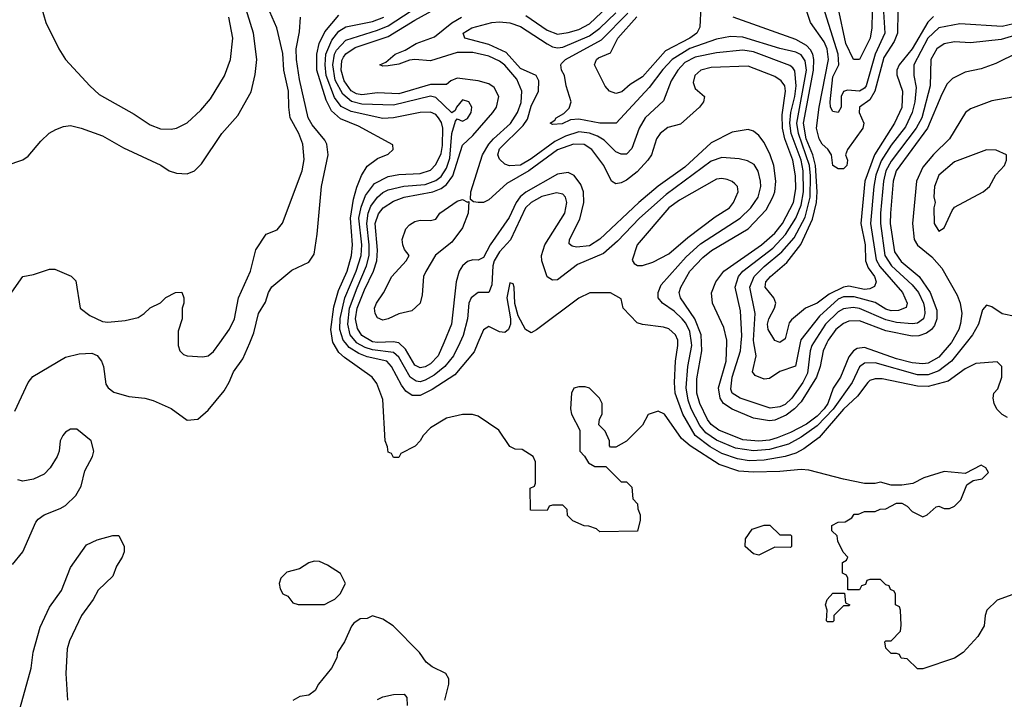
# Model space of a CAD drawing. Header units: inches. Extents: x 1793402 to 1900366, y 320852 to 470679.
# Tile 400 of 604: x 1860578 to 1864298, y 438653 to 441220. Entities that reach past the tile are written whole.
import ezdxf

# ---------------------------------------------------------------- set-up
doc = ezdxf.new("R2010")
doc.units = ezdxf.units.IN
doc.header["$MEASUREMENT"] = 0
doc.layers.add('B8463', color=7, linetype='Continuous')
doc.layers.add('B8464', color=7, linetype='Continuous')

msp = doc.modelspace()

# ---------------------------------------------------------------- linework, layer by layer
at = {"layer": 'B8463', "color": 4}
for points, elevation in [([(1860559.1, 439740.9), (1860609.2, 439850), (1860627.7, 439872.3), (1860750, 439946), (1860802, 439958), (1860850, 439961), (1860870, 439951.3), (1860886, 439930), (1860894.8, 439910), (1860903.5, 439843.5), (1860911.3, 439830), (1860933.7, 439813.7), (1860990, 439796.3), (1861050, 439790.5), (1861082, 439782), (1861150, 439751), (1861210, 439707.3), (1861250, 439711), (1861290, 439744.7), (1861350, 439818), (1861369.3, 439850.7), (1861385.2, 439890), (1861421.2, 439938.8), (1861447, 440000)], 384), ([(1861176.2, 440000), (1861176, 439990), (1861182, 439970), (1861196, 439956), (1861210, 439951), (1861270, 439946.8), (1861290, 439951), (1861310, 439966.8), (1861333.7, 440000)], 388), ([(1864330, 439048.7), (1864270, 439028), (1864232, 438990), (1864224.7, 438970), (1864222, 438930), (1864198, 438890), (1864142, 438830), (1864110, 438809), (1863990, 438768.7), (1863970, 438768.7), (1863930, 438806), (1863908.4, 438808.4), (1863902, 438822), (1863890, 438826), (1863870, 438826), (1863850, 438846), (1863846, 438870), (1863850, 438874), (1863870, 438874), (1863906, 438910), (1863907.3, 438932.7), (1863906, 438990), (1863902, 439002), (1863886, 439010), (1863886, 439050), (1863882, 439062), (1863867.3, 439067.3), (1863862, 439082), (1863850, 439086), (1863830, 439106), (1863790, 439106), (1863778, 439102), (1863772.7, 439087.3), (1863758, 439082), (1863750, 439066), (1863706, 439066), (1863706, 439110), (1863702, 439122), (1863686, 439130), (1863686, 439170), (1863702, 439178), (1863706, 439190), (1863688.4, 439208.4), (1863668, 439250), (1863666, 439270), (1863646, 439290), (1863646, 439310), (1863670, 439322), (1863696.4, 439323.6), (1863722, 439338), (1863730, 439352), (1863747.3, 439352.7), (1863770, 439362), (1863810, 439362), (1863828.4, 439371.6), (1863850, 439372), (1863890, 439394), (1863910, 439394), (1863930, 439382), (1863950, 439362), (1863990, 439342), (1864006, 439350), (1864040.4, 439379.6), (1864050, 439382), (1864070, 439374), (1864090, 439374), (1864110, 439382), (1864133.6, 439406.4), (1864156.4, 439463.6), (1864180.4, 439479.6), (1864213.6, 439486.4), (1864238, 439510), (1864228, 439528), (1864210, 439538), (1864150, 439506), (1864070, 439514), (1863994, 439490), (1863951.6, 439468.4), (1863910, 439462), (1863870, 439462), (1863830, 439473.2), (1863810, 439468.7), (1863770, 439468.7), (1863690, 439484), (1863558.6, 439518.6), (1863530, 439520.9), (1863450, 439513), (1863350, 439510.8), (1863295.2, 439515.2), (1863219.8, 439539.8), (1863110.7, 439610.7), (1863078.2, 439638.2), (1863014, 439730), (1862990, 439742), (1862951.6, 439728.4), (1862931.1, 439688.9), (1862870, 439628), (1862830, 439606), (1862810, 439606), (1862806, 439610), (1862806, 439630), (1862790, 439666), (1862766, 439690), (1862768.4, 439711.6), (1862778, 439730), (1862778, 439770), (1862768, 439790), (1862730, 439828), (1862713.6, 439833.6), (1862690, 439834), (1862671.6, 439828.4), (1862662, 439810), (1862658, 439750), (1862662, 439730), (1862694, 439670), (1862694, 439590), (1862712, 439572), (1862726.4, 439546.4), (1862750, 439532), (1862792, 439532), (1862850, 439474), (1862870, 439474), (1862890, 439454), (1862894, 439410), (1862911.6, 439391.6), (1862912.7, 439372.7), (1862922, 439350), (1862922, 439330), (1862911.6, 439288.4), (1862770, 439286), (1862756.4, 439296.4), (1862727.3, 439307.3), (1862710, 439308), (1862667.3, 439327.3), (1862647.3, 439347.3), (1862646, 439370), (1862630, 439386), (1862590, 439386), (1862578, 439382), (1862570, 439366), (1862507.3, 439367.3), (1862506, 439450), (1862522, 439458), (1862526, 439470), (1862526, 439550), (1862518, 439570), (1862476.4, 439596.4), (1862450, 439598), (1862430, 439608), (1862388, 439670), (1862310, 439722), (1862288.9, 439728.9), (1862250, 439729), (1862190, 439715.3), (1862130, 439678), (1862102, 439650), (1862090.9, 439629.1), (1862071.1, 439608.9), (1862018, 439582), (1862010, 439566), (1861990, 439566), (1861982, 439582), (1861970, 439586), (1861967.3, 439607.3), (1861958, 439630), (1861950, 439786), (1861926.3, 439846.3), (1861909, 439870), (1861804.1, 439944.1), (1861783.3, 439963.3), (1861761.5, 440000)], 376), ([(1862308.7, 440000), (1862294, 439966), (1862221.6, 439878.4), (1862136.5, 439823.5), (1862090, 439800.5), (1862060.7, 439800.7), (1862037, 439817), (1862019.6, 439839.6), (1861982.6, 439910), (1861965.1, 439930), (1861890, 439947), (1861858.8, 439958.8), (1861822.2, 439982.2), (1861808.2, 440000)], 372), ([(1862239.9, 440000), (1862216.5, 439950), (1862183.7, 439910), (1862142.9, 439877.1), (1862110, 439858), (1862090, 439852.3), (1862075.3, 439855.3), (1862053.3, 439870), (1862010, 439946), (1861990, 439963.1), (1861910, 439973.4), (1861882.2, 439982.2), (1861850.6, 440000)], 368), ([(1862179.6, 440000), (1862158.9, 439950), (1862130, 439919.7), (1862110, 439908.4), (1862090, 439905.4), (1862070, 439914.7), (1862035.7, 439975.7), (1862010, 439999.8), (1862008.8, 440000)], 364), ([(1864310, 439717.2), (1864289.4, 439729.4), (1864269.4, 439749.4), (1864259, 439770), (1864255.3, 439790), (1864258, 439810), (1864273.6, 439826.4), (1864288.7, 439870), (1864288, 439910), (1864270, 439928), (1864190, 439921.2), (1864150, 439902), (1864085.1, 439854.9), (1864010, 439834.8), (1863970, 439836), (1863836.4, 439863.6), (1863810, 439864.2), (1863790, 439857.6), (1863781.6, 439850), (1863742.4, 439797.6), (1863690, 439749.6), (1863598, 439642), (1863540.2, 439599.8), (1863510, 439583.1), (1863469.7, 439569.7), (1863390, 439556.2), (1863333.8, 439553.8), (1863290, 439561.8), (1863230, 439581.4), (1863186.2, 439606.2), (1863129.7, 439650), (1863082.4, 439730), (1863054.2, 439810), (1863051, 439850), (1863055.4, 439930), (1863064.5, 439990), (1863064.1, 440000)], 372), ([(1864153.6, 440000), (1864098.7, 439930), (1864050, 439893.3), (1864010, 439878.8), (1863970, 439878.8), (1863810, 439924.4), (1863770, 439923), (1863750, 439909.5), (1863722.3, 439850), (1863651, 439749), (1863590, 439686), (1863530, 439643.1), (1863482.6, 439617.4), (1863410, 439597.1), (1863350, 439591.6), (1863282.1, 439602.1), (1863210, 439631.8), (1863170, 439659.8), (1863146.9, 439686.8), (1863114, 439750), (1863102.8, 439782.8), (1863095.8, 439830), (1863101.4, 439910), (1863116.5, 439990), (1863115.2, 440000)], 368), ([(1864097.1, 440000), (1864050, 439945.7), (1864010, 439922.7), (1863990, 439919.8), (1863950, 439923.5), (1863890, 439939.3), (1863770, 439982.3), (1863741.4, 439978.6), (1863728.4, 439970), (1863710, 439947), (1863678.3, 439870), (1863651, 439829), (1863631, 439770), (1863617.2, 439750), (1863590, 439722.2), (1863550, 439692.8), (1863490, 439661.4), (1863439, 439641), (1863410, 439632.4), (1863370, 439628), (1863310, 439632.9), (1863219.6, 439670), (1863190.6, 439690.6), (1863176.8, 439710), (1863146.8, 439770), (1863135.5, 439810), (1863136.3, 439863.7), (1863155.1, 439970), (1863153.4, 440000)], 364), ([(1863627, 440000), (1863613.1, 439970), (1863602.4, 439910), (1863588.3, 439870), (1863530, 439776.4), (1863505.2, 439750), (1863473.4, 439726.6), (1863430, 439707.2), (1863410, 439704.8), (1863350, 439715.1), (1863268.9, 439748.9), (1863236.9, 439770), (1863223.9, 439790), (1863218.2, 439830), (1863247.3, 439930), (1863249.4, 440000)], 356), ([(1863576.8, 440000), (1863570.2, 439990), (1863563.6, 439970), (1863554.5, 439885.5), (1863536.1, 439850), (1863494.6, 439790), (1863470, 439767.3), (1863450, 439757.4), (1863412.9, 439752.9), (1863299.3, 439790), (1863270, 439809.6), (1863264.7, 439824.7), (1863268.9, 439870), (1863300.4, 439970), (1863303.2, 440000)], 352), ([(1863526.9, 440000), (1863508.3, 439911.7), (1863450, 439891.5), (1863410, 439864.5), (1863390, 439862), (1863356.2, 439876.2), (1863346, 439890), (1863360.5, 439950), (1863351.5, 440000)], 348), ([(1860550, 439162.8), (1860589.2, 439210), (1860638, 439322), (1860646.8, 439333.2), (1860669.5, 439350.5), (1860730, 439373.4), (1860750, 439385.5), (1860790, 439422.8), (1860810, 439458), (1860824.1, 439515.9), (1860853.2, 439570), (1860857.2, 439590), (1860848, 439630), (1860792.9, 439672.9), (1860770, 439674), (1860750, 439662), (1860741, 439650), (1860731, 439630), (1860726.8, 439590), (1860718.8, 439570), (1860692.8, 439527.2), (1860670, 439504), (1860630, 439484), (1860590, 439477.2), (1860570, 439482)], 384), ([(1860579.6, 438620.4), (1860621.3, 438770), (1860628.3, 438831.7), (1860654.9, 438925.1), (1860690, 439001), (1860735.6, 439064.4), (1860770, 439151.3), (1860830, 439236), (1860870, 439256), (1860930, 439271.3), (1860951.6, 439271.6), (1860972, 439230), (1860972, 439210), (1860964.7, 439190), (1860943.5, 439156.5), (1860930, 439118), (1860874.4, 439065.6), (1860854.8, 439030), (1860810.5, 438969.5), (1860765.5, 438874.5), (1860756.7, 438843.3), (1860752.4, 438750), (1860757.6, 438650)], 376), ([(1862184, 438650), (1862199, 438710), (1862199, 438730), (1862188, 438750), (1862136, 438776), (1862113.2, 438793.2), (1862088.7, 438830), (1861988.7, 438930), (1861950, 438955.3), (1861910, 438968), (1861890, 438958), (1861863.6, 438956.4), (1861839.6, 438940.4), (1861831.1, 438928.9), (1861804.7, 438870), (1861778, 438830), (1861776, 438810), (1861756, 438770), (1861706, 438710), (1861694, 438686), (1861670, 438668.7), (1861636, 438664), (1861610, 438648.7)], 384), ([(1861930, 438652), (1861950, 438662), (1861990, 438671.3), (1862030, 438672), (1862039.6, 438659.6), (1862042, 438630)], 384)]:
    msp.add_lwpolyline(points, dxfattribs=dict(at, elevation=elevation))
for points, elevation in [([(1863450, 439274), (1863490, 439274), (1863494, 439270), (1863494, 439230), (1863490, 439226), (1863430, 439228), (1863390, 439208), (1863370, 439198), (1863350, 439202), (1863318, 439230), (1863320.4, 439259.6), (1863344.7, 439295.3), (1863390, 439311.3), (1863411.1, 439311.1)], 376), ([(1861690, 439175.3), (1861670, 439168.7), (1861634.4, 439145.6), (1861586.4, 439133.6), (1861564.7, 439110), (1861558, 439090), (1861562, 439070), (1861571.6, 439051.6), (1861590, 439042), (1861610, 439018), (1861630, 439011.3), (1861728.9, 439011.1), (1861750, 439022), (1861768.4, 439031.6), (1861788.4, 439051.6), (1861808, 439090), (1861790, 439128), (1861740.2, 439160.2), (1861710, 439174)], 384), ([(1863630, 438946), (1863626, 438950), (1863628, 438990), (1863622, 439010), (1863628, 439030), (1863650, 439054), (1863694, 439054), (1863698, 439018), (1863714, 439010), (1863710, 439006), (1863690, 439006), (1863654, 438970), (1863654, 438950), (1863650, 438946)], 376)]:
    msp.add_lwpolyline(points, close=True, dxfattribs=dict(at, elevation=elevation))
at = {"layer": 'B8464', "color": 4}
for points, elevation in [([(1862008.8, 440000), (1861990, 440003.8), (1861930, 440000.7), (1861910, 440004), (1861870, 440027.6), (1861853.4, 440053.4), (1861846.1, 440090), (1861852, 440130), (1861879.8, 440200.2), (1861914, 440270), (1861926.6, 440310), (1861929.8, 440350), (1861920.3, 440450), (1861932.9, 440487.1), (1861950.6, 440509.4), (1861990, 440535.2), (1862030.7, 440549.3), (1862138, 440570), (1862170, 440582.6), (1862190, 440597.3), (1862214, 440630), (1862250, 440746), (1862290, 440782.6), (1862365.1, 440870), (1862378.9, 440890), (1862387.8, 440930), (1862370, 440964.5), (1862350, 440978), (1862310, 440989.7), (1862230, 440999.6), (1862206.8, 440990), (1862190, 440976), (1862130, 440976.1), (1862010, 440940.3), (1861930, 440943.5), (1861870, 440936.2), (1861850, 440940.7), (1861830, 440952), (1861803.2, 440990), (1861791.6, 441030), (1861794.3, 441065.7), (1861800.9, 441079.1), (1861810, 441091.5), (1861844.7, 441115.3), (1861970, 441157.2), (1862070, 441218.6), (1862283.3, 441336.7)], 364), ([(1860526, 440670), (1860590, 440691.3), (1860610, 440704.7), (1860658, 440762), (1860688.9, 440791.1), (1860714.6, 440805.4), (1860743.1, 440816.9), (1860770, 440821), (1860810, 440811), (1860890, 440781), (1860970, 440736), (1861110.5, 440670.5), (1861142, 440650), (1861170, 440641), (1861210, 440638), (1861238, 440650), (1861264.7, 440675.3), (1861341.2, 440790), (1861402, 440858), (1861452.5, 440947.5), (1861467.2, 441012.8), (1861474, 441070), (1861460.7, 441170), (1861420.1, 441300.1)], 392), ([(1860650, 441302), (1860676, 441210), (1860726, 441110), (1860750.8, 441070), (1860842.8, 440970), (1860878, 440938), (1861010, 440864), (1861070, 440822.8), (1861110, 440807.7), (1861150, 440807.3), (1861170, 440810.8), (1861210, 440830.7), (1861262, 440878), (1861298.3, 440921.7), (1861351.3, 441008.7), (1861373.6, 441070), (1861382.4, 441150), (1861367.3, 441230)], 396), ([(1861333.7, 440000), (1861370, 440050.8), (1861389.6, 440090), (1861403.7, 440170), (1861449.4, 440270), (1861469.3, 440350.7), (1861508.7, 440410), (1861550, 440426.8), (1861570, 440452), (1861644.5, 440650), (1861651.9, 440691.9), (1861647, 440750), (1861631.6, 440790), (1861599.5, 440850), (1861594, 440890), (1861593.3, 440950), (1861575.8, 441030), (1861572.2, 441092.2), (1861549.4, 441190), (1861505.1, 441290)], 388), ([(1861850.6, 440000), (1861850, 440000.3), (1861826.2, 440030), (1861816.8, 440070), (1861824.1, 440130), (1861852.1, 440207.9), (1861888.2, 440290), (1861898.3, 440330), (1861898.4, 440370), (1861889.1, 440450.9), (1861894.2, 440490), (1861904.7, 440515.3), (1861930, 440550.3), (1861950, 440567.4), (1861970, 440577.3), (1862028.9, 440591.1), (1862110, 440597.2), (1862150, 440612.6), (1862170, 440627.7), (1862190, 440659.3), (1862202.4, 440697.6), (1862209.8, 440790.2), (1862223.6, 440836.4), (1862230, 440846), (1862250, 440837.3), (1862270, 440847.3), (1862283.7, 440870), (1862286, 440890), (1862274, 440910), (1862250, 440917), (1862227.3, 440890), (1862222.8, 440877.2), (1862210, 440869), (1862150, 440926.6), (1862130, 440930.9), (1861990, 440898), (1861870, 440901.5), (1861831.2, 440911.2), (1861798.4, 440938.4), (1861770, 440992), (1861761, 441050), (1861766.5, 441090), (1861774.5, 441105.5), (1861810, 441143.6), (1861930, 441180.7), (1861970, 441197.6), (1862110.7, 441289.3)], 368), ([(1862490, 441236.1), (1862570, 441180.9), (1862610, 441166.3), (1862650, 441171.4), (1862690, 441183.9), (1862730, 441204.4), (1862821, 441290)], 356), ([(1863841.3, 441250), (1863846.7, 441170), (1863810.2, 441090), (1863775.5, 440970), (1863770, 440961.3), (1863750, 440949.8), (1863705.7, 440954.3), (1863690.4, 440949.6), (1863681.6, 440930), (1863680.7, 440890), (1863670, 440869.2), (1863650, 440873.2), (1863640.7, 440890), (1863639.6, 440910), (1863650, 441004.7), (1863672.8, 441050), (1863669.8, 441090), (1863606.6, 441290)], 332), ([(1863303.2, 440000), (1863305.6, 440025.6), (1863301, 440121), (1863280.5, 440210), (1863293, 440250), (1863309.7, 440270), (1863422.7, 440357.3), (1863470.5, 440409.5), (1863509.8, 440470), (1863530, 440519.1), (1863539.1, 440570), (1863538.1, 440650), (1863529.8, 440690), (1863492.6, 440790), (1863487.1, 440830), (1863490.5, 440869.5), (1863506.5, 440930), (1863511.4, 440970), (1863506.7, 441026.7), (1863498.2, 441038.2), (1863487, 441047), (1863350, 441098.5), (1863310, 441105.7), (1863210, 441095.6), (1863130, 441078.7), (1863090, 441058.3), (1863063.7, 441030), (1863038.7, 440990), (1863010, 440914), (1862940.5, 440850), (1862917.6, 440810), (1862890, 440733.2), (1862870, 440712.3), (1862850, 440711.8), (1862830, 440720.7), (1862785.6, 440765.6), (1862760.3, 440780.3), (1862730, 440791.8), (1862690, 440797.2), (1862639.3, 440780.7), (1862599.8, 440760.2), (1862510, 440694.5), (1862470, 440671.1), (1862427.9, 440667.9), (1862410, 440675.1), (1862390, 440694), (1862383.6, 440710), (1862390, 440733), (1862479.3, 440820.7), (1862496, 440844), (1862510, 440894), (1862538, 440950), (1862539.3, 440990), (1862529.5, 441009.5), (1862470, 441036.3), (1862416, 441096), (1862350, 441126.2), (1862259, 441150), (1862253.2, 441170), (1862285.2, 441190), (1862362, 441210), (1862390, 441212.7), (1862430, 441208.9), (1862470, 441194.6), (1862570, 441128.9), (1862590, 441118.3), (1862610, 441114.3), (1862630, 441116.5), (1862730, 441159.1), (1862770, 441188.9), (1862830, 441246.3)], 352), ([(1863351.5, 440000), (1863349.8, 440009.8), (1863356.8, 440110), (1863335.6, 440210), (1863352.4, 440250), (1863390, 440287.7), (1863457.2, 440342.8), (1863503.1, 440396.9), (1863545.4, 440474.6), (1863564.7, 440550), (1863565.6, 440630), (1863561.1, 440670), (1863519.6, 440790), (1863513.7, 440830), (1863550.6, 441030), (1863545.4, 441065.4), (1863530, 441088), (1863510, 441097.3), (1863450, 441111.1), (1863310, 441154.8), (1863263.1, 441156.9), (1863210, 441146.9), (1863110, 441111.7), (1863042.6, 441070), (1863007.3, 441032.7), (1862956.4, 440963.6), (1862830.5, 440829.5), (1862770, 440829.7), (1862690, 440845.1), (1862658.4, 440841.6), (1862627.5, 440827.5), (1862590, 440824), (1862582, 440830), (1862599.3, 440840.7), (1862604, 440850), (1862634, 440866), (1862653.3, 440886.7), (1862661.6, 440910), (1862642.6, 440970), (1862635.4, 441010), (1862624.7, 441030), (1862621.6, 441050), (1862624.9, 441055.1), (1862639.5, 441070), (1862776.1, 441143.9), (1862875.4, 441244.6)], 348), ([(1863150.4, 441270), (1863147.5, 441192.5), (1863135.8, 441170), (1863110, 441151.1), (1863017.8, 441102.2), (1862930, 441004.7), (1862884.6, 440975.4), (1862852.4, 440947.6), (1862830, 440942), (1862805.6, 440950), (1862789.8, 440969.8), (1862749.7, 441049.7), (1862757, 441070), (1862763.9, 441076.1), (1862810, 441095.5), (1862836.8, 441150), (1862908.6, 441231.4)], 344), ([(1863895.3, 441250), (1863894.3, 441170), (1863881.7, 441138.3), (1863842.9, 441077.1), (1863808.2, 440950), (1863790, 440917.6), (1863750.4, 440889.6), (1863748.9, 440870), (1863767.4, 440830), (1863763.1, 440810), (1863705.5, 440730), (1863697.3, 440710), (1863704.7, 440690), (1863702.8, 440670), (1863690, 440657.2), (1863670, 440657.2), (1863650, 440669), (1863644.7, 440710), (1863631.2, 440731.2), (1863610, 440749.7), (1863598.2, 440770), (1863588.6, 440810), (1863598, 440890), (1863633.6, 441070), (1863627.8, 441110), (1863616.7, 441136.7), (1863565.1, 441210), (1863545.6, 441270)], 336), ([(1863798.6, 441250), (1863796.9, 441190), (1863790.3, 441150), (1863750, 441069.4), (1863727.3, 441070), (1863698.5, 441130), (1863670, 441266.6)], 328), ([(1861447, 440000), (1861462.7, 440037.3), (1861479.3, 440110), (1861506.3, 440153.7), (1861517.2, 440190), (1861530, 440211.3), (1861606.3, 440273.7), (1861670, 440304.7), (1861690, 440334), (1861702, 440410), (1861717.6, 440590), (1861743.6, 440710), (1861737.6, 440750), (1861730, 440765.2), (1861683.1, 440823.1), (1861667.1, 440850), (1861634.4, 440994.4), (1861623.1, 441070), (1861622.7, 441110), (1861634.7, 441174.7), (1861638.4, 441230)], 384), ([(1861761.5, 440000), (1861760.9, 440000.9), (1861753.5, 440050), (1861763.8, 440136.2), (1861782.4, 440197.6), (1861814.4, 440270), (1861831.7, 440330), (1861834.8, 440370), (1861826.8, 440470), (1861838.2, 440541.8), (1861851.7, 440588.3), (1861868.6, 440631.4), (1861890, 440667.3), (1861930, 440696), (1861970, 440712), (1861988, 440730), (1861987.3, 440747.3), (1861857.6, 440817.6), (1861790, 440846.4), (1861755.5, 440875.5), (1861735.9, 440915.9), (1861700.3, 441030), (1861699.8, 441090), (1861709.2, 441130.8), (1861730, 441174), (1861782.8, 441237.2)], 376), ([(1861808.2, 440000), (1861800.3, 440010), (1861787.4, 440050), (1861788.6, 440091.4), (1861806.6, 440170), (1861848.2, 440270), (1861867.3, 440330), (1861869.8, 440370), (1861859.5, 440470), (1861867.9, 440512.1), (1861884.3, 440555.7), (1861918.4, 440601.6), (1861970, 440627.6), (1862010, 440636), (1862090, 440639.6), (1862130, 440652.2), (1862150, 440673), (1862170, 440714.8), (1862175, 440745), (1862176.2, 440810), (1862171.4, 440831.4), (1862159.7, 440850), (1862150, 440861.6), (1862130, 440871.5), (1862090, 440869.7), (1861990, 440849.7), (1861950, 440847.3), (1861830, 440873.6), (1861792, 440892), (1861766.4, 440926.4), (1861735.2, 441010), (1861731.3, 441050), (1861733.8, 441090), (1861756.8, 441143.2), (1861783.1, 441176.9), (1861810, 441194), (1861910, 441213), (1861953.3, 441230)], 372), ([(1863249.4, 440000), (1863249.7, 440010), (1863237.8, 440057.8), (1863195.6, 440150), (1863191.7, 440188.3), (1863207.8, 440230), (1863237.6, 440270), (1863379.7, 440370), (1863430, 440414.3), (1863459.8, 440450), (1863501.1, 440530), (1863510, 440582), (1863509, 440630), (1863498.2, 440690), (1863469, 440770), (1863459.8, 440810), (1863458.6, 440861.4), (1863470.9, 440950), (1863467.8, 440970), (1863454, 440990), (1863430, 441006.3), (1863330, 441044.2), (1863190, 441039.6), (1863151, 441030), (1863128, 441010), (1863122.5, 440982.5), (1863130, 440961), (1863164.7, 440930), (1863161, 440910), (1863146, 440890), (1863073.8, 440826.2), (1863026.9, 440813.1), (1862997.3, 440790), (1862983, 440770), (1862964.4, 440710), (1862950.4, 440690), (1862910, 440646), (1862870, 440613.6), (1862850, 440603.6), (1862830, 440600.9), (1862814, 440610), (1862784.7, 440670), (1862739.6, 440730), (1862710, 440748.3), (1862670, 440749.8), (1862610, 440728.8), (1862500.9, 440650), (1862418.3, 440601.7), (1862350, 440539.6), (1862330, 440529.6), (1862309.5, 440529.5), (1862292.5, 440532.5), (1862281.2, 440541.2), (1862281.6, 440570), (1862325.8, 440710), (1862349.8, 440750), (1862367.6, 440770), (1862431.7, 440828.3), (1862457.8, 440870), (1862472.7, 440907.3), (1862475.3, 440950), (1862455.5, 440995.5), (1862410, 441048.6), (1862390, 441063.9), (1862350, 441082), (1862290, 441095.8), (1862230, 441096.4), (1862130, 441065.4), (1862070, 441069.6), (1862050, 441067.3), (1862010, 441052.3), (1861970, 441046), (1861950, 441045.2), (1861938, 441050), (1861960.4, 441059.6), (1861996, 441090), (1862034.3, 441105.7), (1862075.1, 441130), (1862144.2, 441155.8), (1862210, 441208.8), (1862247, 441230)], 356), ([(1864030, 441232.4), (1864008.6, 441211.4), (1863950, 441109.7), (1863900.7, 441050), (1863891.4, 441030), (1863891.5, 441011.5), (1863912.7, 440950), (1863910, 440889), (1863883.1, 440830), (1863807.5, 440710), (1863771.1, 440610), (1863755.6, 440450), (1863772, 440370), (1863773.2, 440310), (1863783.4, 440283.4), (1863807.4, 440250), (1863813.7, 440230), (1863807.2, 440212.8), (1863790, 440203.5), (1863770, 440200.9), (1863710, 440213.1), (1863690, 440209.8), (1863636.3, 440183.7), (1863590, 440149.7), (1863546.8, 440130), (1863493, 440087), (1863484.7, 440075.3), (1863470, 440015.3), (1863450, 440000.9), (1863430, 440009), (1863406, 440050), (1863403.5, 440070), (1863408, 440090), (1863429.5, 440130), (1863434, 440150), (1863426.6, 440170), (1863394, 440210), (1863396.9, 440230), (1863414, 440250), (1863476.4, 440303.6), (1863528.5, 440371.5), (1863573.4, 440466.6), (1863588.5, 440530), (1863590.6, 440570), (1863584.3, 440670), (1863573.6, 440710), (1863549.3, 440770), (1863539.2, 440830), (1863576.9, 441030), (1863578.4, 441070), (1863574.6, 441090), (1863565.9, 441105.9), (1863550, 441122.7), (1863510, 441146), (1863273.2, 441230)], 344), ([(1864374.7, 441214.7), (1864290, 441194.4), (1864130, 441204.4), (1864050.8, 441190), (1864008.2, 441150), (1863956, 441050), (1863955.3, 441010), (1863964.6, 440964.6), (1863959.1, 440910), (1863949.2, 440870), (1863923.8, 440816.2), (1863870, 440746.6), (1863832.6, 440687.4), (1863812.6, 440632.6), (1863804.1, 440590), (1863792.1, 440450), (1863813.2, 440313.2), (1863827.5, 440287.5), (1863912.4, 440190), (1863930.4, 440150), (1863926.8, 440133.2), (1863898, 440122), (1863870, 440120.4), (1863850, 440127.3), (1863810, 440152.6), (1863730, 440174), (1863690, 440173.3), (1863670, 440164.5), (1863599.6, 440100.4), (1863529.2, 440010.8), (1863526.9, 440000)], 348), ([(1864370, 441170.9), (1864285.6, 441145.6), (1864170, 441132.7), (1864110, 441136.2), (1864070, 441129.5), (1864043, 441110), (1864020.3, 441070), (1864016.9, 440970), (1863985.8, 440850), (1863964.7, 440810), (1863870, 440685.4), (1863850.2, 440650), (1863841.5, 440610), (1863830.2, 440490), (1863830.2, 440450), (1863846.2, 440330), (1863871.5, 440290), (1863950, 440218.9), (1863973.6, 440190), (1863992.4, 440150), (1863996.1, 440130), (1863997.7, 440110), (1863991.7, 440090), (1863970, 440074), (1863950, 440070.9), (1863890, 440076.8), (1863850, 440086), (1863750, 440129.8), (1863727.1, 440132.9), (1863690, 440128.3), (1863670, 440116.4), (1863622.3, 440070), (1863576.8, 440000)], 352), ([(1864350, 441096.2), (1864265.1, 441054.9), (1864210, 441034.7), (1864150, 441021.6), (1864101.7, 440998.3), (1864082.2, 440977.8), (1864061.1, 440938.9), (1864008, 440810), (1863889.2, 440650), (1863878.2, 440610), (1863867.5, 440490), (1863866.7, 440450), (1863883.2, 440343.2), (1863907.4, 440307.4), (1863975.6, 440250), (1864018, 440190), (1864043, 440123), (1864043.2, 440090), (1864034.3, 440065.7), (1864023.1, 440050), (1864003.8, 440036.2), (1863974.4, 440025.6), (1863950, 440024.4), (1863850, 440044.8), (1863750, 440082.3), (1863710, 440081.7), (1863690, 440072.6), (1863661.1, 440050), (1863631.6, 440010), (1863627, 440000)], 356), ([(1864330, 440927.6), (1864250, 440914), (1864170, 440883.7), (1864150.8, 440870), (1864090.4, 440770), (1864030, 440711.2), (1863990, 440663.6), (1863965.5, 440610), (1863950.3, 440450), (1863957.4, 440390), (1863970, 440368.7), (1864024.3, 440324.3), (1864061.3, 440281.3), (1864119.1, 440179.1), (1864130.3, 440150), (1864137.4, 440110), (1864132.2, 440072.2), (1864126.3, 440050), (1864098.5, 440001.5), (1864097.1, 440000)], 364), ([(1863153.4, 440000), (1863151.7, 440030), (1863127.8, 440090), (1863074.7, 440170), (1863069.7, 440190), (1863075.1, 440210), (1863109.7, 440270), (1863158, 440322), (1863191.4, 440348.6), (1863329.8, 440430.2), (1863398, 440502), (1863423.5, 440550), (1863430.9, 440570), (1863434.5, 440610), (1863426.2, 440670), (1863413.3, 440710), (1863390, 440756), (1863370, 440782.7), (1863350, 440799.3), (1863330, 440806), (1863270, 440795.6), (1863190, 440754.7), (1863090, 440663.5), (1862990, 440591.1), (1862917, 440530), (1862770, 440391.6), (1862730, 440366.6), (1862681.3, 440361.3), (1862664.8, 440364.8), (1862654, 440374), (1862655.1, 440390), (1862693.3, 440466.7), (1862708.4, 440530), (1862708.3, 440570), (1862697.4, 440597.4), (1862672, 440632), (1862650, 440643), (1862610, 440636.4), (1862490, 440568.7), (1862468.9, 440551.1), (1862453.6, 440530), (1862427, 440473), (1862355.6, 440370), (1862330, 440322), (1862310, 440311.8), (1862290, 440313.3), (1862270, 440307), (1862250.6, 440290), (1862238, 440270), (1862226.4, 440230), (1862208.7, 440070), (1862179.6, 440000)], 364), ([(1863115.2, 440000), (1863110, 440042.7), (1863094, 440074), (1863080.5, 440090), (1863050, 440118.9), (1863006.6, 440150), (1862989.5, 440170), (1862989.5, 440190), (1863001.5, 440218.6), (1863095.9, 440324.1), (1863150, 440373.1), (1863299.6, 440470), (1863340.5, 440510), (1863368, 440550), (1863377.4, 440590), (1863376.3, 440610), (1863368, 440648), (1863353.1, 440673.1), (1863327.6, 440687.6), (1863295.3, 440695.3), (1863230, 440699.6), (1863190, 440685.6), (1863020.3, 440559.7), (1862918.7, 440470), (1862836.5, 440383.5), (1862782.7, 440337.3), (1862684.9, 440295.1), (1862610, 440238), (1862590, 440236), (1862570, 440249), (1862549.7, 440309.7), (1862549.6, 440330), (1862561.6, 440370), (1862637.6, 440490), (1862644.5, 440530), (1862639.3, 440550), (1862630, 440561.2), (1862606, 440566), (1862550, 440552.4), (1862510.5, 440530), (1862488.9, 440510), (1862431.3, 440388.7), (1862390, 440343), (1862370.2, 440310), (1862365.2, 440290), (1862361.3, 440218.7), (1862350.4, 440190), (1862310, 440189.7), (1862283.1, 440170), (1862274.9, 440150), (1862268.9, 440090), (1862252.7, 440027.3), (1862239.9, 440000)], 368), ([(1860548.4, 440191.6), (1860589.4, 440250.6), (1860630, 440258), (1860690, 440278), (1860710, 440278), (1860771.6, 440251.6), (1860790, 440234), (1860806, 440130), (1860842.5, 440102.5), (1860890, 440080.7), (1860910, 440077.3), (1860976.5, 440083.5), (1861024.7, 440095.3), (1861048, 440110), (1861070, 440131.3), (1861108.9, 440151.1), (1861129.1, 440170.9), (1861166, 440190), (1861190, 440191.3), (1861198, 440170), (1861198, 440150), (1861191.3, 440130), (1861191.3, 440090), (1861176.9, 440043.1), (1861176.2, 440000)], 388), ([(1863064.1, 440000), (1863063.7, 440010), (1863055.1, 440030), (1863030, 440052.3), (1863010, 440059.3), (1862930, 440068.7), (1862910, 440075.3), (1862858, 440130), (1862850, 440166), (1862810, 440188), (1862731.6, 440188.4), (1862690, 440168.7), (1862530, 440048.7), (1862510, 440038), (1862488, 440050), (1862461.2, 440101.2), (1862448.7, 440148.7), (1862446, 440210), (1862442, 440222), (1862430, 440226), (1862418, 440170), (1862432, 440090), (1862432, 440070), (1862424.7, 440050), (1862410, 440039), (1862390, 440041.2), (1862350, 440061.2), (1862330, 440049.2), (1862308.7, 440000)], 372), ([(1864338.6, 440098.6), (1864289.5, 440109.5), (1864250, 440135.3), (1864230, 440142), (1864215.3, 440124.7), (1864200.5, 440070), (1864177.1, 440030), (1864153.6, 440000)], 368)]:
    msp.add_lwpolyline(points, dxfattribs=dict(at, elevation=elevation))
for points, elevation in [([(1864230, 440728.7), (1864110, 440684), (1864050, 440633.2), (1864034, 440590), (1864031, 440551), (1864036, 440530), (1864031.3, 440510), (1864032, 440450), (1864050, 440422), (1864070, 440434), (1864100.2, 440499.8), (1864110, 440512), (1864218, 440570), (1864242, 440590), (1864266, 440634), (1864298, 440670), (1864306, 440690), (1864306, 440710), (1864267.3, 440727.3)], 368), ([(1863230, 440620.7), (1863210, 440617.6), (1863070, 440538), (1863030, 440509.6), (1862910.8, 440370), (1862892, 440312), (1862899.6, 440299.6), (1862911.6, 440291.6), (1862930, 440291.3), (1862970, 440304), (1863030, 440335.5), (1863102.4, 440397.6), (1863204.8, 440475.2), (1863259.5, 440510), (1863274, 440530), (1863292.3, 440570), (1863289.2, 440590), (1863280.1, 440600.1), (1863269.6, 440609.6), (1863250, 440617)], 372), ([(1862270, 440531.3), (1862274, 440534), (1862272.2, 440490), (1862250, 440434.5), (1862210, 440380.5), (1862149, 440331), (1862111.5, 440268.5), (1862103.7, 440250), (1862098.7, 440181.3), (1862090, 440149.2), (1862059.5, 440120.5), (1862010, 440109.7), (1861970, 440089.7), (1861950, 440084.7), (1861930, 440094.5), (1861920.5, 440110), (1861918.3, 440130), (1861925.1, 440150), (1861951.9, 440188.1), (1861983.5, 440250), (1862037.2, 440310), (1862049, 440330), (1862031.9, 440351.9), (1862024.5, 440370), (1862022.9, 440390), (1862036.2, 440430), (1862050, 440445.5), (1862070, 440457.6), (1862090, 440463.1), (1862130, 440462), (1862150, 440466.8), (1862164.5, 440490), (1862230, 440534.9), (1862250, 440540.5)], 356)]:
    msp.add_lwpolyline(points, close=True, dxfattribs=dict(at, elevation=elevation))

doc.saveas('drawing.dxf')
